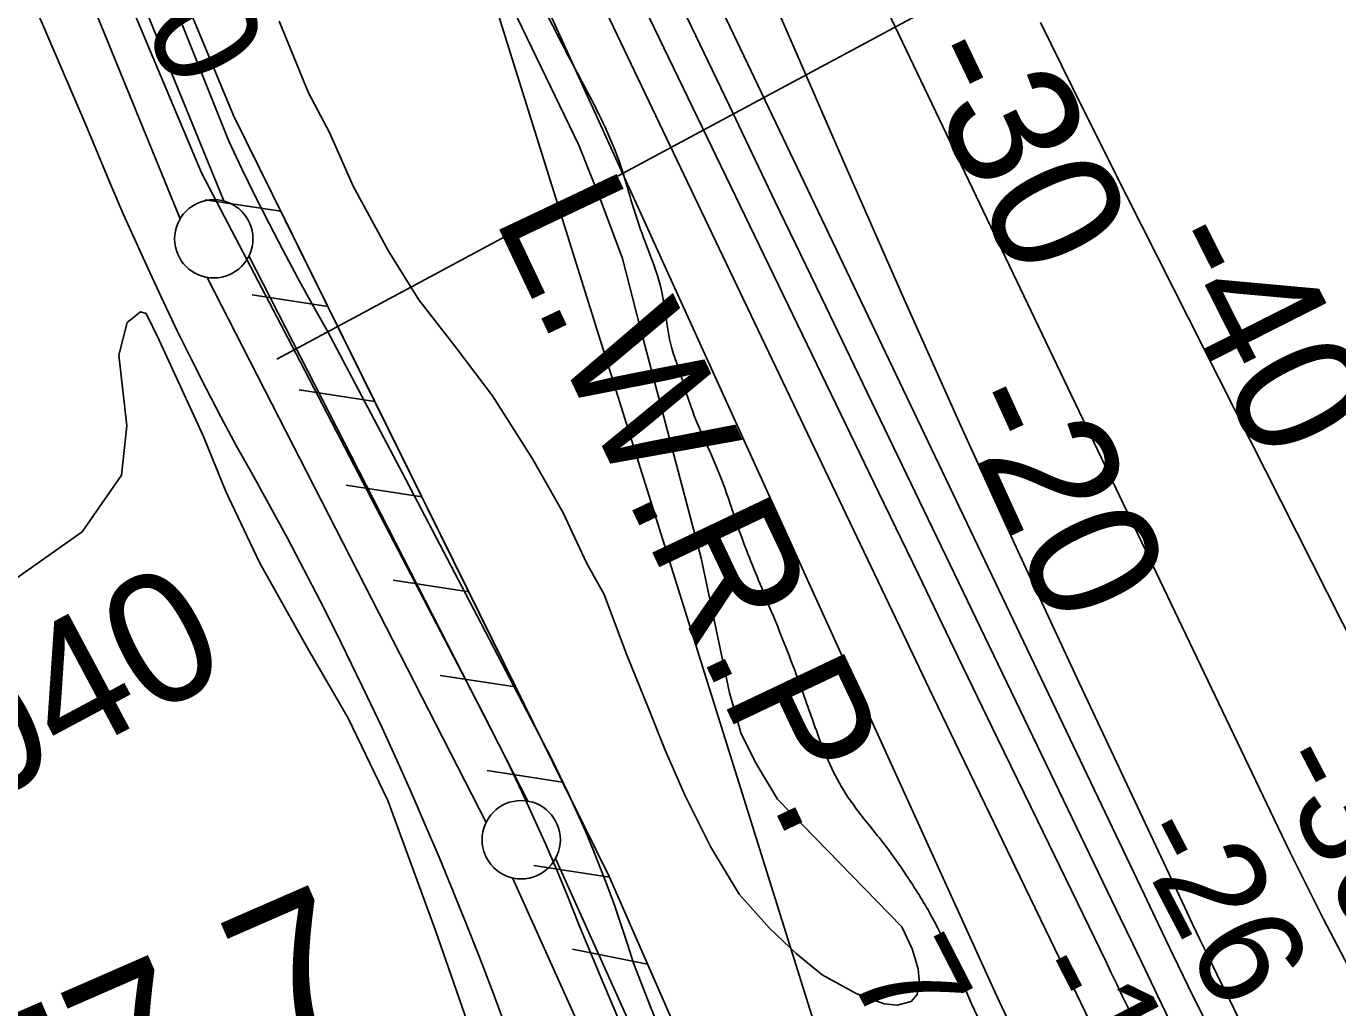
# Model space of a CAD drawing. Extents: x 3684037 to 3722149, y 433263 to 459021.
# Drawn here: x 3708544 to 3709382, y 439490 to 440116 of the extents above; entities that cross this region are included whole.
import ezdxf

# ---------------------------------------------------------------- set-up
doc = ezdxf.new("R2010")
doc.units = 0
for name, color, linetype in [('V-FLOD-BASE', 7, 'Continuous'), ('V-GRID-MAJR', 7, 'Continuous'), ('V-LEVE-TOET', 7, 'Continuous'), ('V-RIVR-EDGE', 7, 'Continuous'), ('V-RIVR-RANG', 7, 'Continuous'), ('V-RIVR-RANG-IDEN', 7, 'Continuous'), ('V-RRAP-FSHR', 7, 'Continuous'), ('V-SITE-VEGE', 7, 'Continuous'), ('V-SURV-IDEN', 7, 'Continuous'), ('V-SURV-LINE', 7, 'Continuous'), ('V-TOPO-DPTH', 7, 'Continuous'), ('V-TOPO-MINR', 7, 'Continuous'), ('V-TOPO-MINR-IDEN', 7, 'Continuous'), ('V-TOPO-WATR', 7, 'Continuous'), ('V-TOPO-WATR-IDEN', 7, 'Continuous'), ('V-UTIL-IDEN', 7, 'Continuous')]:
    doc.layers.add(name, color=color, linetype=linetype)

msp = doc.modelspace()

# ---------------------------------------------------------------- linework, layer by layer
at = {"layer": 'V-FLOD-BASE'}
for points in [[(3708655.95, 440022.85), (3708571.1, 440224.44), (3708471.12, 440472.95), (3708336.85, 440799.67), (3708227.57, 441069.62), (3708110.16, 441351.73), (3708024.13, 441566.07), (3707971.18, 441738.14), (3707949.65, 441811.72)], [(3709008.02, 439291.22), (3708993.44, 439322.36), (3708979.06, 439353.61), (3708964.88, 439384.94), (3708950.89, 439416.37), (3708937.11, 439447.88), (3708923.52, 439479.48), (3708910.14, 439511.16), (3708896.96, 439542.93), (3708890.12, 439560.05), (3708883.05, 439577.07), (3708875.75, 439594), (3708868.23, 439610.83), (3708860.48, 439627.56), (3708852.51, 439644.19), (3708844.32, 439660.71), (3708835.91, 439677.11), (3708776.04, 439792.42), (3708716.06, 439907.66), (3708655.95, 440022.85)]]:
    msp.add_lwpolyline(points, dxfattribs=at)
at = {"layer": 'V-GRID-MAJR'}
msp.add_spline([(3709426.74, 438923.75), (3709355.37, 444981.09), (3709283.97, 451041.51), (3709212.57, 457101.93), (3709212.53, 457105.01)], degree=3, dxfattribs=at)
at = {"layer": 'V-LEVE-TOET'}
for points in [[(3708673.27, 440042.99), (3708471.01, 440548.15), (3708329.45, 440893.4)], [(3708256.78, 440826.37), (3708424.17, 440419.71), (3708582.1, 440053.53)], [(3708848.87, 439480.75), (3708841.02, 439501.91), (3708832.97, 439522.99), (3708824.73, 439544), (3708816.28, 439564.94), (3708807.65, 439585.79), (3708798.82, 439606.56), (3708789.79, 439627.25), (3708780.57, 439647.85), (3708771.17, 439668.36), (3708761.57, 439688.79), (3708751.77, 439709.13), (3708741.79, 439729.37), (3708731.63, 439749.52), (3708721.27, 439769.57), (3708710.73, 439789.53), (3708700, 439809.39), (3708689.08, 439829.14), (3708677.98, 439848.79), (3708668.31, 439866.94), (3708658.82, 439885.19), (3708649.53, 439903.53), (3708640.42, 439921.97), (3708631.51, 439940.5), (3708622.79, 439959.12), (3708614.26, 439977.83), (3708605.93, 439996.63), (3708597.78, 440015.52), (3708589.84, 440034.48), (3708582.1, 440053.53)], [(3708736.16, 439922.06), (3708726.56, 439939.01), (3708717.16, 439956.08), (3708707.97, 439973.25), (3708698.99, 439990.53), (3708690.21, 440007.91), (3708681.63, 440025.4), (3708673.27, 440042.99)], [(3709025.83, 439298.91), (3709013.27, 439325.95), (3709000.93, 439353.1), (3708988.83, 439380.34), (3708976.95, 439407.69), (3708965.31, 439435.14), (3708953.89, 439462.69), (3708942.72, 439490.33), (3708931.78, 439518.07), (3708927.97, 439530.31), (3708923.97, 439542.5), (3708919.77, 439554.61), (3708915.38, 439566.66), (3708910.8, 439578.64), (3708906.02, 439590.54), (3708901.06, 439602.36), (3708895.9, 439614.11), (3708890.56, 439625.77), (3708885.03, 439637.34), (3708879.32, 439648.82), (3708831.88, 439740.05), (3708784.16, 439831.13), (3708736.16, 439922.06)]]:
    msp.add_lwpolyline(points, dxfattribs=at)
at = {"layer": 'V-RIVR-EDGE'}
msp.add_spline([(3705459.26, 448025.43), (3705478.18, 447991.02), (3705490.65, 447962.68), (3705497.89, 447946.89), (3705515.2, 447915.31), (3705550.22, 447853.76), (3705577.2, 447806.38), (3705592.09, 447777.23), (3705613.01, 447735.52), (3705627.09, 447702.74), (3705648.41, 447660.63), (3705670.94, 447613.26), (3705688.64, 447575.61), (3705703.12, 447542.82), (3705728.05, 447487.77), (3705750.16, 447433.12), (3705764.23, 447399.52), (3705787.56, 447350.54), (3705800.43, 447321.8), (3705823.77, 447277.66), (3705853.13, 447212.89), (3705867.2, 447179.7), (3705884.51, 447148.52), (3705906.22, 447095.49), (3705936, 447039.61), (3705952.47, 446996.31), (3705954.47, 446986.6), (3705964.51, 446959.07), (3705978.19, 446928.31), (3706001.93, 446883.77), (3706017.22, 446850.17), (3706031.3, 446824.25), (3706060.3, 446774.85), (3706084.87, 446736.78), (3706095.75, 446723.41), (3706096.15, 446720.17), (3706091.28, 446714.52), (3706089.66, 446713.31), (3706090.46, 446708.86), (3706096.11, 446705.61), (3706102.98, 446703.57), (3706108.63, 446696.69), (3706116.28, 446683.32), (3706129.96, 446657.01), (3706163.36, 446591.82), (3706169.39, 446575.63), (3706187.09, 446537.58), (3706212.81, 446473.62), (3706230.09, 446432.33), (3706247.4, 446398.32), (3706265.12, 446371.19), (3706278.81, 446345.27), (3706293.68, 446309.65), (3706314.59, 446262.29), (3706333.51, 446225.85), (3706356.04, 446180.1), (3706380.19, 446133.54), (3706396.28, 446102.36), (3706412.79, 446074.82), (3706429.69, 446038.79), (3706446.98, 445997.91), (3706455.38, 445962.3), (3706478.24, 445886.22), (3706492.71, 445852.22), (3706510.4, 445809.72), (3706528.1, 445771.66), (3706558.26, 445705.27), (3706582.81, 445657.09), (3706597.69, 445624.3), (3706628.26, 445558.31), (3706659.61, 445483.02), (3706677.69, 445432.84), (3706696.97, 445381.03), (3706750.05, 445262.42), (3706782.63, 445193.19), (3706806.77, 445141.78), (3706827.68, 445093.6), (3706850.97, 445029.25), (3706864.2, 444984.33), (3706871.8, 444949.54), (3706889.46, 444896.93), (3706899.9, 444865.77), (3706912.35, 444832.17), (3706928.85, 444798.16), (3706942.54, 444773.46), (3706966.27, 444725.28), (3706990.42, 444679.53), (3707016.98, 444624.47), (3707033.86, 444586.01), (3707080.51, 444481.98), (3707095.38, 444444.74), (3707112.27, 444405.07), (3707123.13, 444381.18), (3707171.39, 444273.5), (3707203.15, 444200.64), (3707218.02, 444163.8), (3707250.2, 444096.19), (3707257.43, 444074.34), (3707269.88, 444041.55), (3707288.36, 443990.56), (3707304.03, 443950.08), (3707342.97, 443837.97), (3707365.86, 443772.01), (3707378.69, 443728.71), (3707379.87, 443714.15), (3707381.06, 443702.82), (3707387.47, 443682.18), (3707398.33, 443657.08), (3707418.05, 443619.03), (3707438.98, 443578.54), (3707454.25, 443542.11), (3707473.14, 443492.73), (3707483.18, 443464.39), (3707531.06, 443368.04), (3707542.73, 443344.96), (3707550.76, 443323.91), (3707556.78, 443302.46), (3707556.76, 443297.61), (3707558.76, 443289.12), (3707568.43, 443273.32), (3707583.72, 443244.57), (3707593.78, 443221.9), (3707598.21, 443213.4), (3707609.51, 443204.88), (3707611.91, 443195.17), (3707611.87, 443180.61), (3707615.48, 443168.07), (3707621.91, 443150.26), (3707634.38, 443126.78), (3707648.07, 443102.08), (3707655.3, 443081.84), (3707660.54, 443073.33), (3707674.23, 443051.47), (3707678.64, 443034.07), (3707682.63, 443015.46), (3707689.47, 442998.45), (3707701.92, 442964.46), (3707713.96, 442928.44), (3707721.18, 442903.35), (3707726.4, 442888.78), (3707738.08, 442871.77), (3707743.71, 442857.2), (3707744.49, 442845.06), (3707747.27, 442826.05), (3707753.71, 442815.52), (3707762.98, 442801.35), (3707770.21, 442783.94), (3707772.59, 442762.1), (3707776.17, 442738.23), (3707779.76, 442720.03), (3707786.59, 442702.62), (3707805.5, 442663.35), (3707822.8, 442627.32), (3707832.03, 442599.39), (3707839.25, 442573.9), (3707845.68, 442561.35), (3707852.54, 442552.44), (3707860.19, 442541.9), (3707869.47, 442530.56), (3707886.39, 442507.87), (3707898.86, 442479.94), (3707916.14, 442434.61), (3707928.58, 442395.76), (3707943.44, 442356.5), (3707965.58, 442316.41), (3707989.73, 442269.04), (3708009.84, 442227.74), (3708024.72, 442192.53), (3708061.32, 442114.39), (3708074.2, 442088.48), (3708094.31, 442045.57), (3708116.02, 441996.58), (3708126.06, 441968.25), (3708137.69, 441927.79), (3708147.33, 441899.46), (3708157.76, 441868.3), (3708179.06, 441812.44), (3708203.96, 441746.87), (3708227.69, 441693.84), (3708249.81, 441646.07), (3708265.1, 441615.3), (3708271.52, 441595.87), (3708278.37, 441582.11), (3708308.11, 441508.44), (3708330.63, 441457.84), (3708349.91, 441405.22), (3708369.56, 441340.07), (3708384.01, 441295.55), (3708395.26, 441268.43), (3708411.76, 441234.83), (3708423.42, 441209.33), (3708441.12, 441169.65), (3708458.42, 441135.24), (3708469.27, 441110.55), (3708475.29, 441089.1), (3708486.95, 441061.57), (3708507.06, 441017.45), (3708523.54, 440978.59), (3708539.2, 440935.69), (3708564.14, 440883.06), (3708587.09, 440841.35), (3708595.14, 440826.77), (3708600.35, 440809.37), (3708606.75, 440778.22), (3708615.59, 440755.15), (3708636.86, 440692.01), (3708652.92, 440644.26), (3708673.41, 440592.04), (3708688.69, 440554.4), (3708705.96, 440506.64), (3708725.66, 440462.92), (3708743.35, 440422.44), (3708759.44, 440387.62), (3708800.05, 440293.31), (3708820.96, 440246.35), (3708835.03, 440211.54), (3708849.1, 440180.36), (3708876.06, 440124.9), (3708892.16, 440093.72), (3708912.28, 440054.85), (3708922.33, 440030.97), (3708931.96, 439999.81), (3708939.18, 439978.77), (3708948.02, 439954.08), (3708952.41, 439931.83), (3708956, 439911.6), (3708960.02, 439899.46), (3708969.65, 439870.32), (3708986.94, 439829.84), (3708999.38, 439794.22), (3709014.65, 439755.37), (3709034.75, 439705.18), (3709046.8, 439671.58), (3709063.28, 439633.13), (3709075.77, 439614.5), (3709093.1, 439592.62), (3709106, 439574.39), (3709121.71, 439548.87), (3709151.47, 439484.1), (3709171.6, 439447.25), (3709197.38, 439407.56), (3709211.05, 439376.8), (3709222.31, 439350.08), (3709240.4, 439308.79), (3709252.87, 439281.67), (3709266.15, 439254.94), (3709270.98, 439245.63), (3709296.34, 439199.88), (3709313.22, 439158.99), (3709331.31, 439114.87), (3709341.34, 439082.5), (3709360.25, 439046.46), (3709378.76, 439008.81), (3709407.72, 438944.44), (3709416.41, 438923.63)], degree=3, dxfattribs=at)
at = {"layer": 'V-RIVR-RANG'}
msp.add_line((3708704.04, 439903.78), (3709373.47, 440263.59), dxfattribs=at)
at = {"layer": 'V-RRAP-FSHR'}
for p, q in [((3708706.58, 439998.27), (3708658.31, 440005.68)), ((3708706.58, 439998.27), (3708658.31, 440005.68)), ((3708736.57, 439937.52), (3708688.3, 439944.93)), ((3708736.57, 439937.52), (3708688.3, 439944.93)), ((3708766.56, 439876.77), (3708718.29, 439884.18)), ((3708766.56, 439876.77), (3708718.29, 439884.18)), ((3708796.55, 439816.02), (3708748.28, 439823.43)), ((3708796.55, 439816.02), (3708748.28, 439823.43)), ((3708826.54, 439755.27), (3708778.27, 439762.68)), ((3708826.54, 439755.27), (3708778.27, 439762.68)), ((3708856.53, 439694.53), (3708808.26, 439701.93)), ((3708856.53, 439694.53), (3708808.26, 439701.93)), ((3708886.52, 439633.78), (3708838.25, 439641.18)), ((3708886.52, 439633.78), (3708838.25, 439641.18)), ((3708916.51, 439573.03), (3708868.24, 439580.43)), ((3708916.51, 439573.03), (3708868.24, 439580.43)), ((3708940.8, 439517.52), (3708892.93, 439527.12)), ((3708940.8, 439517.52), (3708892.93, 439527.12))]:
    msp.add_line(p, q, dxfattribs=at)
for points in [[(3707275.15, 443771.41), (3708786.04, 440314.04), (3709222.09, 438921.37)], [(3709200.43, 438921.23), (3709188.2, 438975.89), (3709081.99, 439212.06), (3708987.1, 439411.84), (3708916.31, 439573.43), (3708676.39, 440059.42), (3708454.74, 440592.12), (3708052.68, 441579.78), (3707944.37, 441937.21), (3707632.81, 442977.51), (3707556.24, 443134.01), (3707319.72, 443635.88)], [(3708736.37, 439937.92), (3708706.38, 439998.67)], [(3708766.36, 439877.18), (3708736.37, 439937.93)], [(3708796.35, 439816.43), (3708766.36, 439877.18)], [(3708826.34, 439755.68), (3708796.35, 439816.43)], [(3708856.33, 439694.93), (3708826.34, 439755.68)], [(3708886.32, 439634.18), (3708856.33, 439694.93)], [(3708916.31, 439573.43), (3708916.31, 439573.43), (3708886.32, 439634.18)], [(3708952.02, 439491.91), (3708939.9, 439519.57), (3708916.31, 439573.43)]]:
    msp.add_lwpolyline(points, dxfattribs=at)
at = {"layer": 'V-SITE-VEGE'}
for points in [[(3708815.28, 440209.39), (3708896.96, 440040.55), (3708910.45, 440006.18), (3708924.7, 439968.08), (3708935.97, 439923.98), (3708975.01, 439776.77), (3708993.05, 439690.83), (3709000.56, 439664.67), (3709010.3, 439645.25), (3709023.78, 439622.84), (3709103.12, 439541.46), (3709109.86, 439527.26), (3709113.61, 439514.56), (3709114.37, 439504.84), (3709112.89, 439498.11), (3709109.15, 439493.62), (3709100.19, 439491.37), (3709091.96, 439492.11), (3709074.01, 439498.81), (3709052.32, 439510.75), (3709035.86, 439524.18), (3709018.65, 439540.61), (3708999.19, 439562.26), (3708981.21, 439592.14), (3708964.73, 439625.01), (3708951.98, 439654.15), (3708941.49, 439680.3), (3708927.24, 439715.42), (3708913, 439753.52), (3708901.76, 439773.7), (3708886.77, 439805.82), (3708867.29, 439840.18), (3708841.83, 439880.52), (3708818.62, 439911.14), (3708794.66, 439941.76), (3708775.19, 439973.13), (3708752.72, 440014.22), (3708737.73, 440048.59), (3708724.24, 440073.98), (3708705.5, 440119.56)], [(3708530.42, 439758.92), (3708579.58, 439793.5), (3708604.74, 439829.7), (3708608.11, 439861.36), (3708603.02, 439906.4), (3708608.3, 439927.17), (3708616.97, 439934.15), (3708620.61, 439933.09), (3708628.75, 439916.07), (3708657.25, 439854.49), (3708671.36, 439819.34), (3708692.82, 439774.07), (3708723.44, 439719.79), (3708749.63, 439674.55), (3708774.78, 439622.04), (3708805.28, 439539.03), (3708833.95, 439457.1)]]:
    msp.add_lwpolyline(points, dxfattribs=at)
at = {"layer": 'V-SURV-LINE'}
for points in [[(3708038.75, 441548.75), (3708670.04, 440004.86)], [(3708642.27, 439993.5), (3708010.98, 441537.39)], [(3708686.18, 439969.72), (3708864.31, 439621.62)], [(3708837.61, 439607.94), (3708659.48, 439956.05)], [(3708881.95, 439584.93), (3709160.11, 438967.25)], [(3709132.76, 438954.94), (3708854.59, 439572.62)]]:
    msp.add_lwpolyline(points, dxfattribs=at)
for centre in [(3708663.72, 439980.68), (3708860.06, 439596.99)]:
    msp.add_circle(centre, 25, dxfattribs=at)
at = {"layer": 'V-TOPO-DPTH'}
for points in [[(3709423.34, 439272.62), (3709379.76, 439358.97), (3709304.36, 439511.24), (3709299.16, 439521.82), (3709294.01, 439532.41), (3709288.92, 439543.04), (3709283.87, 439553.69), (3709216.62, 439696.73), (3709178.35, 439779.08), (3709140.57, 439861.66), (3709103.53, 439944.57), (3709066.99, 440027.7), (3708981.45, 440224.68), (3708970.15, 440250.9), (3708958.93, 440277.15), (3708947.85, 440303.46), (3708936.85, 440329.81), (3708876.82, 440474.68), (3708835.64, 440573.39), (3708794.14, 440671.96), (3708752.17, 440770.34), (3708709.87, 440868.57), (3708595.78, 441131.81)], [(3708595.78, 441131.81), (3708709.87, 440868.57), (3708752.17, 440770.34), (3708794.14, 440671.96), (3708835.64, 440573.39), (3708876.82, 440474.68), (3708936.85, 440329.81), (3708947.85, 440303.46), (3708958.93, 440277.15), (3708970.15, 440250.9), (3708981.45, 440224.68), (3709066.99, 440027.7), (3709103.53, 439944.57), (3709140.57, 439861.66), (3709178.35, 439779.08), (3709216.62, 439696.73), (3709283.87, 439553.69), (3709288.92, 439543.04), (3709294.01, 439532.41), (3709299.16, 439521.82), (3709304.36, 439511.24), (3709379.76, 439358.97), (3709423.34, 439272.62)], [(3709705.85, 438927), (3709684.1, 438964.56), (3709628.43, 439062.95), (3709574.27, 439162.19), (3709521.11, 439261.98), (3709383.46, 439525.17), (3709372.55, 439546.29), (3709361.8, 439567.49), (3709351.28, 439588.8), (3709340.91, 439610.19), (3709009.52, 440303.11), (3708669.69, 441075.33)], [(3708669.69, 441075.33), (3709009.52, 440303.11), (3709340.91, 439610.19), (3709351.28, 439588.8), (3709361.8, 439567.49), (3709372.55, 439546.29), (3709383.46, 439525.17), (3709521.11, 439261.98), (3709574.27, 439162.19), (3709628.43, 439062.95), (3709684.1, 438964.56), (3709705.85, 438927)], [(3708558.78, 440944.08), (3708599.49, 440843.14), (3708640.95, 440742.51), (3708683.53, 440642.35), (3708726.86, 440542.5), (3708839.84, 440286.11), (3708852.55, 440257.62), (3708865.43, 440229.21), (3708878.57, 440200.91), (3708891.89, 440172.7), (3709101.43, 439733.82), (3709120.67, 439693.6), (3709139.96, 439653.41), (3709159.32, 439613.26), (3709178.73, 439573.12), (3709198.14, 439532.99), (3709217.52, 439492.84), (3709236.83, 439452.67)], [(3708963.48, 440127.1), (3708992.81, 440065.93), (3709022.16, 440004.78), (3709051.56, 439943.64), (3709080.99, 439882.53), (3709242.66, 439547.09), (3709250.6, 439530.58), (3709258.55, 439514.07), (3709266.48, 439497.56), (3709274.41, 439481.04)], [(3709274.41, 439481.04), (3709266.48, 439497.56), (3709258.55, 439514.07), (3709250.6, 439530.58), (3709242.66, 439547.09), (3709080.99, 439882.53), (3709051.56, 439943.64), (3709022.16, 440004.78), (3708992.81, 440065.93), (3708963.48, 440127.1)], [(3709424.14, 439657.19), (3709246.7, 440008.3), (3709219.03, 440063.53), (3709191.63, 440118.89)], [(3709191.63, 440118.89), (3709219.03, 440063.53), (3709246.7, 440008.3), (3709424.14, 439657.19)]]:
    msp.add_lwpolyline(points, dxfattribs=at)
at = {"layer": 'V-TOPO-MINR'}
for points in [[(3708595.78, 441131.81), (3708709.87, 440868.57), (3708752.17, 440770.34), (3708794.14, 440671.96), (3708835.64, 440573.39), (3708876.82, 440474.68), (3708936.85, 440329.81), (3708947.85, 440303.46), (3708958.93, 440277.15), (3708970.15, 440250.9), (3708981.45, 440224.68), (3709066.99, 440027.7), (3709103.53, 439944.57), (3709140.57, 439861.66), (3709178.35, 439779.08), (3709216.62, 439696.73), (3709283.87, 439553.69), (3709288.92, 439543.04), (3709294.01, 439532.41), (3709299.16, 439521.82), (3709304.36, 439511.24), (3709379.76, 439358.97), (3709423.34, 439272.62)], [(3708669.69, 441075.33), (3709009.52, 440303.11), (3709340.91, 439610.19), (3709351.28, 439588.8), (3709361.8, 439567.49), (3709372.55, 439546.29), (3709383.46, 439525.17), (3709521.11, 439261.98), (3709574.27, 439162.19), (3709628.43, 439062.95), (3709684.1, 438964.56), (3709705.85, 438927)], [(3708627.84, 441007.03), (3708665.25, 440918.27), (3708702.16, 440829.31), (3708738.35, 440740.06), (3708774.04, 440650.6), (3708912.04, 440300.57), (3708919.92, 440280.88), (3708927.94, 440261.25), (3708936.17, 440241.7), (3708944.54, 440222.21), (3708953.11, 440202.8), (3708961.81, 440183.46), (3708970.71, 440164.21), (3708979.75, 440145.02), (3709257.85, 439562.33), (3709267.18, 439542.84), (3709276.53, 439523.37), (3709285.92, 439503.92), (3709295.34, 439484.48), (3709567.07, 438925.39)], [(3708510.88, 440962.57), (3708528.73, 440921.58), (3708546.63, 440880.61), (3708821.25, 440253.64), (3708829.68, 440234.43), (3708838.12, 440215.23), (3708846.59, 440196.03), (3708855.07, 440176.84), (3708863.59, 440157.67), (3708872.15, 440138.52), (3708880.77, 440119.39), (3708889.43, 440100.28), (3709152.03, 439522.85), (3709163.95, 439497.07), (3709176.07, 439471.38), (3709188.49, 439445.84), (3709201.12, 439420.39), (3709451.2, 438924.04)], [(3708596.65, 440962.44), (3708685.65, 440721.19), (3708716.46, 440639.91), (3708748.23, 440559), (3708781.42, 440478.67), (3708815.57, 440398.73), (3708869.42, 440275.69), (3708877.46, 440257.6), (3708885.63, 440239.57), (3708894, 440221.63), (3708902.51, 440203.76), (3709088.42, 439818.59), (3709113.71, 439766.25), (3709139.02, 439713.92), (3709164.36, 439661.61), (3709189.72, 439609.31), (3709233.37, 439519.37), (3709236.92, 439512.04), (3709240.46, 439504.71), (3709243.98, 439497.37), (3709247.49, 439490.03), (3709309.01, 439361.04)], [(3708963.48, 440127.1), (3708992.81, 440065.93), (3709022.16, 440004.78), (3709051.56, 439943.64), (3709080.99, 439882.53), (3709242.66, 439547.09), (3709250.6, 439530.58), (3709258.55, 439514.07), (3709266.48, 439497.56), (3709274.41, 439481.04)], [(3709191.63, 440118.89), (3709219.03, 440063.53), (3709246.7, 440008.3), (3709424.14, 439657.19)]]:
    msp.add_lwpolyline(points, dxfattribs=at)
at = {"layer": 'V-TOPO-WATR'}
msp.add_lwpolyline([(3708558.78, 440944.08), (3708599.49, 440843.14), (3708640.95, 440742.51), (3708683.53, 440642.35), (3708726.86, 440542.5), (3708839.84, 440286.11), (3708852.55, 440257.62), (3708865.43, 440229.21), (3708878.57, 440200.91), (3708891.89, 440172.7), (3709101.43, 439733.82), (3709120.67, 439693.6), (3709139.96, 439653.41), (3709159.32, 439613.26), (3709178.73, 439573.12), (3709198.14, 439532.99), (3709217.52, 439492.84), (3709236.83, 439452.67)], dxfattribs=at)
at = {"layer": 'V-UTIL-IDEN'}
for points in [[(3709200.43, 438921.23), (3709188.2, 438975.89), (3709081.99, 439212.06), (3708987.1, 439411.84), (3708916.31, 439573.43), (3708676.39, 440059.42), (3708454.74, 440592.12), (3708052.68, 441579.78), (3707944.37, 441937.21), (3707632.81, 442977.51), (3707556.24, 443134.01), (3707319.72, 443635.88)], [(3708736.37, 439937.92), (3708706.38, 439998.67)], [(3708766.36, 439877.18), (3708736.37, 439937.93)], [(3708796.35, 439816.43), (3708766.36, 439877.18)], [(3708826.34, 439755.68), (3708796.35, 439816.43)], [(3708856.33, 439694.93), (3708826.34, 439755.68)], [(3708886.32, 439634.18), (3708856.33, 439694.93)], [(3708916.31, 439573.43), (3708916.31, 439573.43), (3708886.32, 439634.18)], [(3708952.02, 439491.91), (3708939.9, 439519.57), (3708916.31, 439573.43)]]:
    msp.add_lwpolyline(points, dxfattribs=at)

# ---------------------------------------------------------------- texts
at = {"layer": 'V-RIVR-RANG'}
for s, rotation, p in [('8.0', 296.99833, (3708583.61, 440184.15)), ('-36', 297.49914, (3709336.06, 439646.45)), ('-26', 297.49914, (3709247.48, 439600.02)), ('7.4', 297.21833, (3709068.32, 439511.96)), ('-1', 297.21833, (3709180.06, 439513.35))]:
    msp.add_text(s, height=67, rotation=rotation, dxfattribs=at).set_placement(p)
at = {"layer": 'V-RIVR-RANG-IDEN'}
msp.add_text('U-040', height=83, rotation=28.11533, dxfattribs=at).set_placement((3708410.1, 439561.34))
at = {"layer": 'V-SURV-IDEN'}
msp.add_text('943+77.7', height=100, rotation=23.57, dxfattribs=at).set_placement((3708255.45, 439254.46))
at = {"layer": 'V-TOPO-MINR-IDEN'}
for s, rotation, p in [('-30', 295.55958, (3709108.2, 440096.78)), ('-40', 296.8112, (3709262.08, 439977.86)), ('-20', 294.5834, (3709134.15, 439875.69))]:
    msp.add_text(s, height=83, rotation=rotation, dxfattribs=at).set_placement(p)
at = {"layer": 'V-TOPO-WATR-IDEN'}
msp.add_text('L.W.R.P.', height=83, rotation=295.36293, dxfattribs=at).set_placement((3708842.15, 439994.74))

doc.saveas('drawing.dxf')
